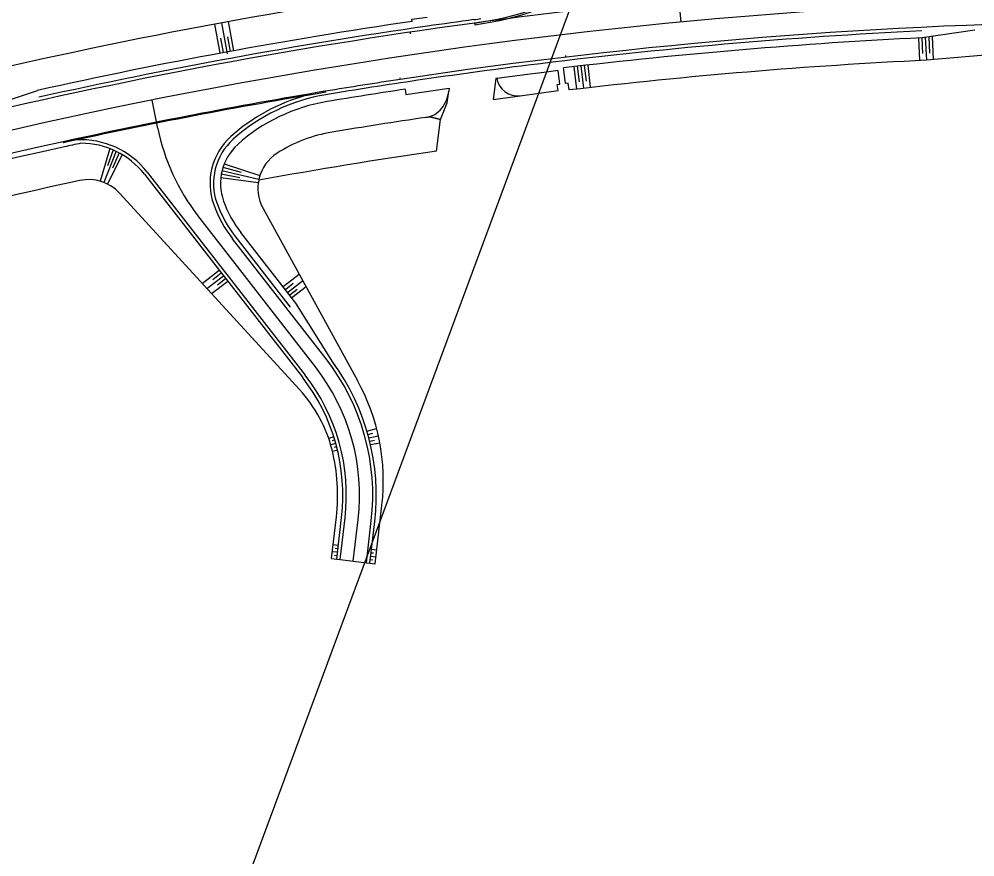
# Model space of a CAD drawing. Extents: x -552278 to -547230, y -1151007 to -1148251.
# Drawn here: x -551295.5 to -551158.2, y -1148902.4 to -1148782 of the extents above; entities that cross this region are included whole.
import ezdxf

# ---------------------------------------------------------------- set-up
doc = ezdxf.new("R2010")
doc.units = 0
doc.layers.add('u_trat navrh', color=7, linetype='Continuous')
doc.layers.add('x_ram1', color=7, linetype='Continuous')

msp = doc.modelspace()

# ---------------------------------------------------------------- linework, layer by layer
at = {"layer": 'u_trat navrh'}
for p, q in [((-551203.53, -1148751.12), (-551200.42, -1148782.39)), ((-551239.08, -1148781.99), (-551236.85, -1148781.67)), ((-551239.04, -1148782.29), (-551239.08, -1148781.99)), ((-551266.62, -1148786.87), (-551267.4, -1148782.69)), ((-551266.41, -1148782.51), (-551265.59, -1148786.96)), ((-551264.66, -1148786.51), (-551265.42, -1148782.33)), ((-551230.14, -1148782.04), (-551230.14, -1148782.04)), ((-551230.07, -1148782.54), (-551230.04, -1148782.79)), ((-551230.07, -1148782.54), (-551230.04, -1148782.79)), ((-551266.13, -1148786.78), (-551266.52, -1148784.69)), ((-551265.15, -1148786.6), (-551265.53, -1148784.51)), ((-551239.32, -1148783.85), (-551239.29, -1148784.1)), ((-551166.28, -1148784.68), (-551166.12, -1148787.92)), ((-551165.79, -1148784.65), (-551165.67, -1148786.9)), ((-551158.16, -1148783.56), (-551165.75, -1148784.65)), ((-551165.29, -1148784.58), (-551165.13, -1148787.87)), ((-551164.79, -1148784.51), (-551164.68, -1148786.85)), ((-551164.3, -1148784.44), (-551164.14, -1148787.79)), ((-551217.01, -1148787.18), (-551216.98, -1148787.43)), ((-551145.16, -1148786.17), (-551165.13, -1148787.87)), ((-551215.79, -1148788.8), (-551215.41, -1148792.03)), ((-551215.29, -1148788.74), (-551215.03, -1148790.98)), ((-551214.79, -1148788.69), (-551214.42, -1148791.91)), ((-551214.3, -1148788.63), (-551214.04, -1148790.86)), ((-551213.8, -1148788.57), (-551213.44, -1148791.76)), ((-551222.45, -1148789.91), (-551226.85, -1148790.48)), ((-551219.72, -1148789.58), (-551222.45, -1148789.91)), ((-551218.04, -1148789.37), (-551219.72, -1148789.58)), ((-551217.78, -1148791.31), (-551218.04, -1148789.37)), ((-551217.25, -1148789.27), (-551217.28, -1148788.98)), ((-551216.99, -1148791.2), (-551217.25, -1148789.27)), ((-551240.78, -1148790.38), (-551240.74, -1148790.63)), ((-551226.98, -1148790.5), (-551227.37, -1148793.5)), ((-551226.85, -1148790.48), (-551226.98, -1148790.5)), ((-551218.17, -1148791.36), (-551217.78, -1148791.31)), ((-551218.06, -1148792.24), (-551218.17, -1148791.36)), ((-551216.59, -1148791.15), (-551216.99, -1148791.2)), ((-551216.45, -1148792.15), (-551216.59, -1148791.15)), ((-551299.9, -1148794.58), (-551292.88, -1148792.22)), ((-551251.5, -1148792.34), (-551251.47, -1148792.49)), ((-551240.04, -1148792.04), (-551239.93, -1148792.78)), ((-551239.93, -1148792.78), (-551233.71, -1148791.88)), ((-551233.98, -1148793.99), (-551233.77, -1148792.34)), ((-551233.71, -1148791.88), (-551233.77, -1148792.34)), ((-551227.37, -1148793.5), (-551223.49, -1148792.98)), ((-551223.49, -1148792.98), (-551218.06, -1148792.24)), ((-551234.93, -1148796.38), (-551233.98, -1148793.99)), ((-551237.05, -1148796.1), (-551236.53, -1148796.02)), ((-551236.53, -1148796.02), (-551236.47, -1148796)), ((-551236.47, -1148796), (-551234.93, -1148796.38)), ((-551289.15, -1148799.59), (-551289.12, -1148799.73)), ((-551282.47, -1148800.57), (-551283.84, -1148805.26)), ((-551281.55, -1148800.96), (-551283.31, -1148805.44)), ((-551282.01, -1148800.75), (-551282.79, -1148803.05)), ((-551281.11, -1148801.19), (-551282.08, -1148803.37)), ((-551280.67, -1148801.44), (-551282.81, -1148805.67)), ((-551277.11, -1148803.94), (-551254.4, -1148833.12)), ((-551266.35, -1148803.72), (-551261.04, -1148804.95)), ((-551266.21, -1148803.24), (-551263.59, -1148803.97)), ((-551266.04, -1148802.77), (-551260.9, -1148804.44)), ((-551277.5, -1148804.25), (-551254.8, -1148833.43)), ((-551266.53, -1148804.71), (-551261.13, -1148805.46)), ((-551266.45, -1148804.21), (-551263.77, -1148804.71)), ((-551255.19, -1148835.21), (-551281.09, -1148806.97)), ((-551260.45, -1148809.19), (-551246.88, -1148833.9)), ((-551251.4, -1148830.79), (-551264.82, -1148813.55)), ((-551255.74, -1148822.77), (-551263.63, -1148812.62)), ((-551269.19, -1148819.94), (-551266.76, -1148818.05)), ((-551268.52, -1148820.68), (-551266.15, -1148818.84)), ((-551267.66, -1148819.38), (-551266.46, -1148818.44)), ((-551255.24, -1148818.67), (-551257.54, -1148820.46)), ((-551267.84, -1148821.42), (-551265.53, -1148819.63)), ((-551267.01, -1148820.14), (-551265.84, -1148819.23)), ((-551256.12, -1148819.98), (-551257.23, -1148820.85)), ((-551256.93, -1148821.25), (-551254.76, -1148819.56)), ((-551254.27, -1148820.44), (-551256.31, -1148822.03)), ((-551255.57, -1148820.82), (-551256.62, -1148821.64)), ((-551250.42, -1148831.26), (-551255.74, -1148822.77)), ((-551245.52, -1148841.17), (-551244.13, -1148840.81)), ((-551250.28, -1148841.99), (-551251.01, -1148842.24)), ((-551245.38, -1148841.65), (-551244.69, -1148841.48)), ((-551245.25, -1148842.13), (-551243.89, -1148841.83)), ((-551250, -1148842.95), (-551250.72, -1148843.16)), ((-551250.14, -1148842.47), (-551250.5, -1148842.59)), ((-551249.87, -1148843.43), (-551250.23, -1148843.53)), ((-551245.12, -1148842.62), (-551244.45, -1148842.48)), ((-551245.01, -1148843.1), (-551243.68, -1148842.86)), ((-551249.75, -1148843.92), (-551250.48, -1148844.09)), ((-551244.36, -1148860.23), (-551243.38, -1148851.84)), ((-551250.61, -1148859.5), (-551249.91, -1148853.5)), ((-551249.87, -1148859.58), (-551249.17, -1148853.58)), ((-551249.37, -1148859.64), (-551248.67, -1148853.64)), ((-551245.6, -1148860.08), (-551244.9, -1148854.08)), ((-551245.1, -1148860.14), (-551244.4, -1148854.14)), ((-551249.64, -1148857.6), (-551250.38, -1148857.51)), ((-551249.75, -1148858.59), (-551250.5, -1148858.5)), ((-551249.7, -1148858.09), (-551250.07, -1148858.05)), ((-551244.93, -1148858.65), (-551244.56, -1148858.69)), ((-551244.87, -1148858.15), (-551244.12, -1148858.24)), ((-551250.61, -1148859.5), (-551249.87, -1148859.58)), ((-551249.81, -1148859.09), (-551250.18, -1148859.04)), ((-551249.87, -1148859.58), (-551249.37, -1148859.64)), ((-551249.37, -1148859.64), (-551245.6, -1148860.08)), ((-551245.6, -1148860.08), (-551245.1, -1148860.14)), ((-551245.1, -1148860.14), (-551244.36, -1148860.23)), ((-551245.04, -1148859.64), (-551244.67, -1148859.69)), ((-551244.99, -1148859.15), (-551244.24, -1148859.24))]:
    msp.add_line(p, q, dxfattribs=at)
for points in [[(-551275.56, -1148797.67), (-551276.38, -1148793.59)], [(-551235.52, -1148800.93), (-551234.93, -1148796.38), (-551236.47, -1148796), (-551236.53, -1148796.02), (-551237.05, -1148796.1)], [(-551252.9, -1148831.95), (-551269.82, -1148810.21)], [(-551264.42, -1148813.24), (-551256.53, -1148823.38)], [(-551247.49, -1148859.86), (-551246.78, -1148853.86)]]:
    msp.add_lwpolyline(points, dxfattribs=at)
for centre, radius, start, end in [((-551129.18, -1149529), 759, 98.10484, 103.82611), ((-551236.1, -1148737.94), 45, 277.6974, 300.5599), ((-551129.18, -1149529), 753.25, 93.79605, 97.69742), ((-551236.1, -1148737.94), 45.25, 277.6974, 300.5599), ((-551129.18, -1149529), 750, 82.52854, 118.14007), ((-551236.1, -1148737.94), 44.5, 277.6974, 278.9861), ((-551129.18, -1149529), 753.25, 97.69742, 103.84377), ((-551129.18, -1149529), 754.75, 98.36945, 102.52692), ((-551129.18, -1149529), 753.75, 98.21006, 102.52692), ((-551129.18, -1149529), 746.75, 82.52854, 98.59216), ((-551129.18, -1149529), 753.75, 97.69742, 98.21006), ((-551129.18, -1149529), 746.25, 92.81285, 97.17308), ((-551129.18, -1149529), 745.25, 92.81285, 96.78935), ((-551129.18, -1149529), 746.25, 97.17308, 98.40154), ((-551129.18, -1149529), 742, 92.77714, 96.75485), ((-551129.18, -1149529), 746.75, 98.59216, 99.42768), ((-551129.18, -1149529), 746.25, 98.40154, 99.42769), ((-551223.89, -1148790), 3, 189.171, 277.6982), ((-551129.18, -1149529), 746.75, 99.42768, 102.36984), ((-551129.18, -1149529), 746.6, 99.42768, 102.36984), ((-551247.08, -1148818.97), 27, 105.5821, 131.8058), ((-551247.08, -1148818.97), 26.5, 99.4279, 131.8058), ((-551129.18, -1149529), 745.25, 98.55493, 99.42768), ((-551238.73, -1148791.71), 5, 322.2607, 352.8159), ((-551247.08, -1148818.97), 25.5, 99.4277, 131.8058), ((-551237.55, -1148792.63), 3.5, 278.3723, 322.2607), ((-551129.18, -1149529), 740.8, 98.37178, 99.42769), ((-551246.14, -1148791.79), 30, 191.3187, 217.8838), ((-551247.08, -1148818.97), 21.05, 99.4277, 122.6424), ((-551129.18, -1149529), 746.75, 102.36984, 118.14007), ((-551129.18, -1149529), 746, 102.18528, 102.36984), ((-551286.58, -1148811.31), 12, 37.8838, 93.2277), ((-551286.58, -1148811.31), 11.5, 37.8838, 90.3085), ((-551259.07, -1148805.56), 9, 131.8058, 199.8992), ((-551259.07, -1148805.56), 8.5, 131.8058, 199.8992), ((-551129.18, -1149529), 746, 102.36984, 118.14007), ((-551259.07, -1148805.56), 7.5, 131.8058, 199.8992), ((-551129.18, -1149529), 735.8, 98.30961, 100.3265), ((-551255.19, -1148806.3), 6, 122.6424, 208.7817), ((-551129.18, -1149529), 740.8, 102.28396, 104.23629), ((-551285.51, -1148811.02), 6, 42.5226, 102.284), ((-551250.61, -1148802.49), 16.5, 199.8992, 217.8838), ((-551250.61, -1148802.49), 18, 199.8992, 217.8838), ((-551250.61, -1148802.49), 17.5, 199.8992, 217.8838), ((-551276.58, -1148850.38), 31.9, 353.3251, 37.8838), ((-551276.58, -1148850.38), 32.4, 353.3251, 36.1533), ((-551276.58, -1148850.38), 30, 353.3251, 37.8838), ((-551276.58, -1148850.38), 27.6, 353.3251, 37.8838), ((-551276.58, -1148850.38), 28.1, 353.3251, 37.8838), ((-551273.17, -1148848.34), 30, 353.3251, 28.7817), ((-551269.93, -1148848.73), 20, 14.0285, 42.5226), ((-551276.58, -1148850.38), 26.85, 353.3251, 14.0029)]:
    msp.add_arc(centre, radius, start, end, dxfattribs=at)
at = {"layer": 'x_ram1'}
msp.add_lwpolyline([(-550696.5, -1149991.01), (-550168.47, -1148566.23), (-551020.03, -1148250.64), (-551548.05, -1149675.43)], close=True, dxfattribs=at)

doc.saveas('drawing.dxf')
